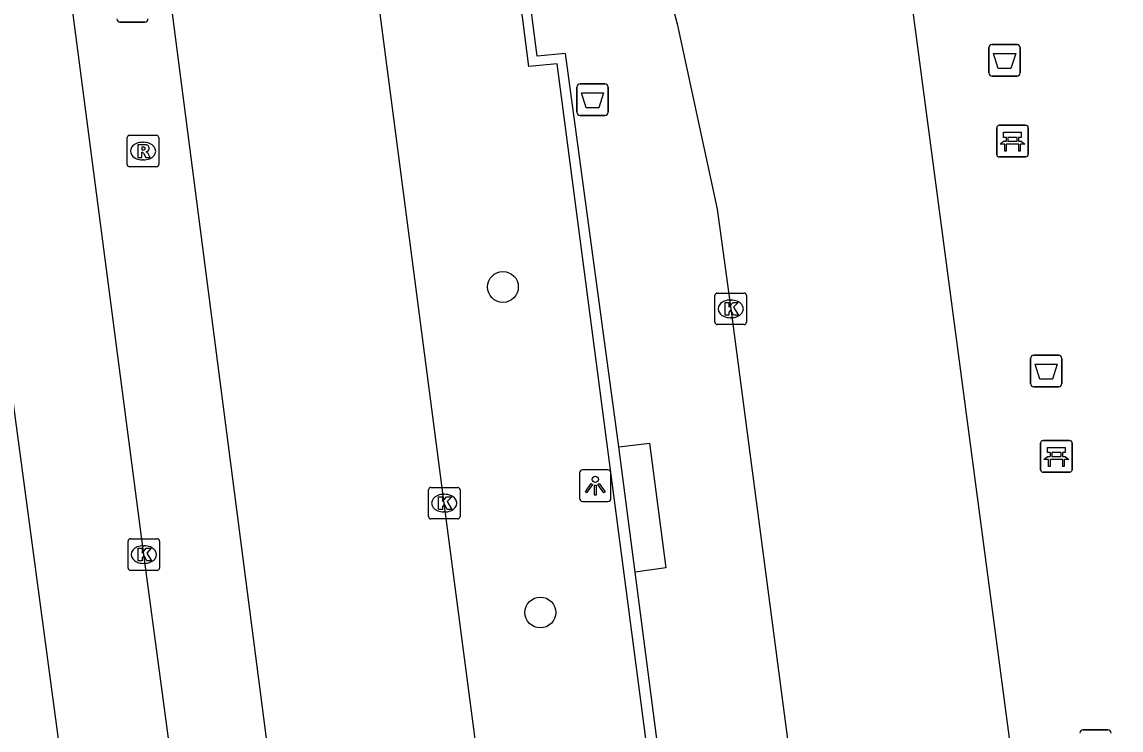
# Model space of a CAD drawing. Extents: x 160557 to 161245, y 385330 to 386505.
# Drawn here: x 161054.82 to 161089.68, y 386419.63 to 386442.08 of the extents above; entities that cross this region are included whole.
import ezdxf

# ---------------------------------------------------------------- set-up
doc = ezdxf.new("R2010")
doc.units = 0
for name, color, linetype in [('IMGEO_Afvalbak', 7, 'Continuous'), ('IMGEO_Bank', 7, 'Continuous'), ('IMGEO_Boom', 7, 'Continuous'), ('IMGEO_Hek', 7, 'Continuous'), ('IMGEO_Informatiebord', 7, 'Continuous'), ('IMGEO_Kolk', 7, 'Continuous'), ('IMGEO_Lichtpunt', 7, 'Continuous'), ('IMGEO_OVBaan_gesloten', 7, 'Continuous'), ('IMGEO_Rijbaan_regionaal_gesloten', 7, 'Continuous'), ('IMGEO_Rioolput', 7, 'Continuous'), ('IMGEO_Verkeersbordpaal', 7, 'Continuous'), ('IMGEO_Voetpad_open', 7, 'Continuous')]:
    doc.layers.add(name, color=color, linetype=linetype)

msp = doc.modelspace()

# ---------------------------------------------------------------- linework, layer by layer
at = {"layer": 'IMGEO_Afvalbak'}
for p, q in [((161085.494, 386440.47), (161085.494, 386441.27)), ((161085.494, 386441.27), (161085.494, 386440.47)), ((161085.594, 386441.37), (161086.384, 386441.37)), ((161086.384, 386441.37), (161085.594, 386441.37)), ((161086.484, 386441.27), (161086.484, 386440.47)), ((161086.484, 386440.47), (161086.484, 386441.27)), ((161072.523, 386440.12), (161073.313, 386440.12)), ((161073.313, 386440.12), (161072.523, 386440.12)), ((161086.384, 386440.37), (161085.594, 386440.37)), ((161085.594, 386440.37), (161086.384, 386440.37)), ((161072.423, 386439.22), (161072.423, 386440.02)), ((161072.423, 386440.02), (161072.423, 386439.22)), ((161073.413, 386440.02), (161073.413, 386439.22)), ((161073.413, 386439.22), (161073.413, 386440.02)), ((161073.313, 386439.12), (161072.523, 386439.12)), ((161072.523, 386439.12), (161073.313, 386439.12)), ((161086.815, 386430.614), (161086.815, 386431.414)), ((161086.815, 386431.414), (161086.815, 386430.614)), ((161086.915, 386431.514), (161087.705, 386431.514)), ((161087.705, 386431.514), (161086.915, 386431.514)), ((161087.805, 386431.414), (161087.805, 386430.614)), ((161087.805, 386430.614), (161087.805, 386431.414)), ((161087.705, 386430.514), (161086.915, 386430.514)), ((161086.915, 386430.514), (161087.705, 386430.514))]:
    msp.add_line(p, q, dxfattribs=at)
for points in [[(161085.637, 386441.084), (161086.341, 386441.084), (161086.192, 386440.614), (161085.786, 386440.614), (161085.637, 386441.084)], [(161072.566, 386439.834), (161073.27, 386439.834), (161073.121, 386439.364), (161072.715, 386439.364), (161072.566, 386439.834)], [(161086.958, 386431.228), (161087.662, 386431.228), (161087.513, 386430.758), (161087.107, 386430.758), (161086.958, 386431.228)]]:
    msp.add_lwpolyline(points, dxfattribs=at)
for centre, start, end in [((161085.594, 386441.27), 90, 180), ((161085.594, 386441.27), 90, 180), ((161086.384, 386441.27), 0, 90), ((161086.384, 386441.27), 360, 90), ((161085.594, 386440.47), 180, 270), ((161085.594, 386440.47), 180, 270), ((161086.384, 386440.47), 270, 0), ((161086.384, 386440.47), 270, 0), ((161072.523, 386440.02), 90, 180), ((161072.523, 386440.02), 90, 180), ((161073.313, 386440.02), 0, 90), ((161073.313, 386440.02), 360, 90), ((161072.523, 386439.22), 180, 270), ((161072.523, 386439.22), 180, 270), ((161073.313, 386439.22), 270, 0), ((161073.313, 386439.22), 270, 0), ((161086.915, 386431.414), 90, 180), ((161086.915, 386431.414), 90, 180), ((161087.705, 386431.414), 0, 90), ((161087.705, 386431.414), 360, 90), ((161086.915, 386430.614), 180, 270), ((161086.915, 386430.614), 180, 270), ((161087.705, 386430.614), 270, 0), ((161087.705, 386430.614), 270, 0)]:
    msp.add_arc(centre, 0.1, start, end, dxfattribs=at)
at = {"layer": 'IMGEO_Bank'}
for p, q in [((161085.74, 386437.882), (161085.74, 386438.723)), ((161085.74, 386438.723), (161085.74, 386437.882)), ((161085.815, 386438.807), (161086.656, 386438.807)), ((161086.656, 386438.807), (161085.815, 386438.807)), ((161086.74, 386438.732), (161086.74, 386437.891)), ((161086.74, 386437.891), (161086.74, 386438.732)), ((161086.049, 386438.313), (161086.049, 386438.419)), ((161086.093, 386438.419), (161086.093, 386438.313)), ((161086.381, 386438.425), (161086.099, 386438.425)), ((161086.387, 386438.313), (161086.387, 386438.419)), ((161086.431, 386438.419), (161086.431, 386438.313)), ((161086.437, 386438.205), (161086.044, 386438.205)), ((161086.099, 386438.307), (161086.381, 386438.307)), ((161086.665, 386437.807), (161085.824, 386437.807)), ((161085.824, 386437.807), (161086.665, 386437.807)), ((161087.133, 386427.882), (161087.133, 386428.723)), ((161087.133, 386428.723), (161087.133, 386427.882)), ((161087.208, 386428.807), (161088.049, 386428.807)), ((161088.049, 386428.807), (161087.208, 386428.807)), ((161088.133, 386428.732), (161088.133, 386427.891)), ((161088.133, 386427.891), (161088.133, 386428.732)), ((161087.442, 386428.313), (161087.442, 386428.419)), ((161087.486, 386428.419), (161087.486, 386428.313)), ((161087.774, 386428.425), (161087.492, 386428.425)), ((161087.492, 386428.307), (161087.774, 386428.307)), ((161087.78, 386428.313), (161087.78, 386428.419)), ((161087.824, 386428.419), (161087.824, 386428.313)), ((161087.83, 386428.205), (161087.437, 386428.205)), ((161088.058, 386427.807), (161087.217, 386427.807)), ((161087.217, 386427.807), (161088.058, 386427.807))]:
    msp.add_line(p, q, dxfattribs=at)
for points in [[(161086.043, 386438.425), (161085.957, 386438.425), (161085.957, 386438.586), (161086.52, 386438.586), (161086.52, 386438.425), (161086.437, 386438.425)], [(161085.987, 386438.205), (161085.845, 386438.205), (161085.957, 386438.307), (161086.043, 386438.307)], [(161086.037, 386438.198), (161086.037, 386437.991), (161085.994, 386437.991), (161085.994, 386438.198)], [(161086.437, 386438.307), (161086.52, 386438.307), (161086.632, 386438.205), (161086.493, 386438.205)], [(161086.487, 386438.198), (161086.487, 386437.991), (161086.443, 386437.991), (161086.443, 386438.198)], [(161087.38, 386428.205), (161087.238, 386428.205), (161087.35, 386428.307), (161087.436, 386428.307)], [(161087.436, 386428.425), (161087.35, 386428.425), (161087.35, 386428.586), (161087.913, 386428.586), (161087.913, 386428.425), (161087.83, 386428.425)], [(161087.83, 386428.307), (161087.913, 386428.307), (161088.025, 386428.205), (161087.886, 386428.205)], [(161087.43, 386428.198), (161087.43, 386427.991), (161087.387, 386427.991), (161087.387, 386428.198)], [(161087.88, 386428.198), (161087.88, 386427.991), (161087.836, 386427.991), (161087.836, 386428.198)]]:
    msp.add_lwpolyline(points, dxfattribs=at)
for centre, radius, start, end in [((161085.818, 386438.729), 0.0779, 92.4484, 184.2845), ((161085.818, 386438.729), 0.0779, 92.4484, 184.2845), ((161086.662, 386438.729), 0.0779, 2.4484, 94.2845), ((161086.662, 386438.729), 0.0779, 2.4484, 94.2845), ((161086.042, 386438.418), 0.00671, 2.8957, 87.1043), ((161086.099, 386438.418), 0.00671, 92.8957, 177.1043), ((161086.381, 386438.418), 0.00671, 2.8957, 87.1043), ((161086.438, 386438.418), 0.00671, 92.8957, 177.1043), ((161085.987, 386438.198), 0.00671, 2.8957, 87.1043), ((161086.044, 386438.198), 0.00671, 92.8957, 177.1043), ((161086.042, 386438.314), 0.00671, 272.8957, 357.1043), ((161086.099, 386438.314), 0.00671, 182.8957, 267.1043), ((161086.381, 386438.314), 0.00671, 272.8957, 357.1043), ((161086.438, 386438.314), 0.00671, 182.8957, 267.1043), ((161086.436, 386438.198), 0.00671, 2.8957, 87.1043), ((161086.493, 386438.198), 0.00671, 92.8957, 177.1043), ((161085.818, 386437.885), 0.0779, 182.4484, 274.2845), ((161085.818, 386437.885), 0.0779, 182.4484, 274.2845), ((161086.662, 386437.885), 0.0779, 272.4484, 4.2845), ((161086.662, 386437.885), 0.0779, 272.4484, 4.2845), ((161087.211, 386428.729), 0.0779, 92.4484, 184.2845), ((161087.211, 386428.729), 0.0779, 92.4484, 184.2845), ((161088.055, 386428.729), 0.0779, 2.4484, 94.2845), ((161088.055, 386428.729), 0.0779, 2.4484, 94.2845), ((161087.435, 386428.418), 0.00671, 2.8957, 87.1043), ((161087.435, 386428.314), 0.00671, 272.8957, 357.1043), ((161087.492, 386428.418), 0.00671, 92.8957, 177.1043), ((161087.492, 386428.314), 0.00671, 182.8957, 267.1043), ((161087.774, 386428.418), 0.00671, 2.8957, 87.1043), ((161087.774, 386428.314), 0.00671, 272.8957, 357.1043), ((161087.831, 386428.418), 0.00671, 92.8957, 177.1043), ((161087.831, 386428.314), 0.00671, 182.8957, 267.1043), ((161087.38, 386428.198), 0.00671, 2.8957, 87.1043), ((161087.437, 386428.198), 0.00671, 92.8957, 177.1043), ((161087.829, 386428.198), 0.00671, 2.8957, 87.1043), ((161087.886, 386428.198), 0.00671, 92.8957, 177.1043), ((161087.211, 386427.885), 0.0779, 182.4484, 274.2845), ((161087.211, 386427.885), 0.0779, 182.4484, 274.2845), ((161088.055, 386427.885), 0.0779, 272.4484, 4.2845), ((161088.055, 386427.885), 0.0779, 272.4484, 4.2845)]:
    msp.add_arc(centre, radius, start, end, dxfattribs=at)
at = {"layer": 'IMGEO_Boom'}
for centre in [(161070.075, 386433.681), (161071.263, 386423.355)]:
    msp.add_circle(centre, 0.489, dxfattribs=at)
at = {"layer": 'IMGEO_Hek'}
for points in [[(161073.756, 386428.606), (161072.056, 386441.087), (161071.159, 386440.996), (161070.831, 386443.548), (161069.95, 386443.426), (161069.444, 386447.313)], [(161076.111, 386410.488), (161074.271, 386424.635)]]:
    msp.add_lwpolyline(points, dxfattribs=at)
at = {"layer": 'IMGEO_Informatiebord'}
for p, q in [((161088.479, 386419.629), (161089.269, 386419.629)), ((161089.269, 386419.629), (161088.479, 386419.629))]:
    msp.add_line(p, q, dxfattribs=at)
for centre, start, end in [((161088.479, 386419.529), 90, 180), ((161088.479, 386419.529), 90, 180), ((161089.269, 386419.529), 0, 90), ((161089.269, 386419.529), 360, 90)]:
    msp.add_arc(centre, 0.1, start, end, dxfattribs=at)
at = {"layer": 'IMGEO_Kolk'}
for p, q in [((161076.876, 386433.486), (161077.728, 386433.486)), ((161076.801, 386432.56), (161076.801, 386433.412)), ((161077.289, 386433.266), (161077.314, 386433.266)), ((161077.802, 386433.412), (161077.802, 386432.56)), ((161077.728, 386432.486), (161076.876, 386432.486)), ((161077.312, 386432.706), (161077.287, 386432.706)), ((161067.713, 386426.398), (161067.713, 386427.25)), ((161067.788, 386427.324), (161068.64, 386427.324)), ((161068.714, 386427.25), (161068.714, 386426.398)), ((161068.201, 386427.104), (161068.226, 386427.104)), ((161068.224, 386426.544), (161068.199, 386426.544)), ((161068.64, 386426.324), (161067.788, 386426.324)), ((161058.183, 386424.767), (161058.183, 386425.619)), ((161058.258, 386425.693), (161059.11, 386425.693)), ((161058.671, 386425.473), (161058.696, 386425.473)), ((161059.184, 386425.619), (161059.184, 386424.767)), ((161058.694, 386424.913), (161058.669, 386424.913)), ((161059.11, 386424.693), (161058.258, 386424.693))]:
    msp.add_line(p, q, dxfattribs=at)
for points in [[(161076.876, 386433.486), (161077.728, 386433.486)], [(161076.801, 386432.56), (161076.801, 386433.412)], [(161077.122, 386433.186), (161077.245, 386433.186), (161077.245, 386433.035), (161077.375, 386433.186), (161077.539, 386433.186), (161077.393, 386433.035), (161077.546, 386432.786), (161077.394, 386432.786), (161077.309, 386432.95), (161077.245, 386432.883), (161077.245, 386432.786), (161077.122, 386432.786), (161077.122, 386433.186)], [(161077.802, 386433.412), (161077.802, 386432.56)], [(161077.728, 386432.486), (161076.876, 386432.486)], [(161067.713, 386426.398), (161067.713, 386427.25)], [(161067.788, 386427.324), (161068.64, 386427.324)], [(161068.714, 386427.25), (161068.714, 386426.398)], [(161068.034, 386427.024), (161068.157, 386427.024), (161068.157, 386426.873), (161068.287, 386427.024), (161068.451, 386427.024), (161068.305, 386426.873), (161068.458, 386426.624), (161068.306, 386426.624), (161068.221, 386426.788), (161068.157, 386426.721), (161068.157, 386426.624), (161068.034, 386426.624), (161068.034, 386427.024)], [(161068.64, 386426.324), (161067.788, 386426.324)], [(161058.183, 386424.767), (161058.183, 386425.619)], [(161058.258, 386425.693), (161059.11, 386425.693)], [(161059.184, 386425.619), (161059.184, 386424.767)], [(161058.504, 386425.393), (161058.627, 386425.393), (161058.627, 386425.242), (161058.757, 386425.393), (161058.921, 386425.393), (161058.775, 386425.242), (161058.928, 386424.993), (161058.776, 386424.993), (161058.691, 386425.157), (161058.627, 386425.09), (161058.627, 386424.993), (161058.504, 386424.993), (161058.504, 386425.393)], [(161059.11, 386424.693), (161058.258, 386424.693)]]:
    msp.add_lwpolyline(points, dxfattribs=at)
for centre, start, end in [((161076.878, 386433.41), 91.552, 178.448), ((161076.878, 386433.41), 91.552, 178.448), ((161077.726, 386433.41), 1.552, 88.448), ((161077.726, 386433.41), 1.552, 88.448), ((161076.878, 386432.562), 181.552, 268.448), ((161076.878, 386432.562), 181.552, 268.448), ((161077.726, 386432.562), 271.552, 358.448), ((161077.726, 386432.562), 271.552, 358.448), ((161067.79, 386427.248), 91.552, 178.448), ((161067.79, 386427.248), 91.552, 178.448), ((161068.638, 386427.248), 1.552, 88.448), ((161068.638, 386427.248), 1.552, 88.448), ((161067.79, 386426.4), 181.552, 268.448), ((161067.79, 386426.4), 181.552, 268.448), ((161068.638, 386426.4), 271.552, 358.448), ((161068.638, 386426.4), 271.552, 358.448), ((161058.26, 386425.617), 91.552, 178.448), ((161058.26, 386425.617), 91.552, 178.448), ((161059.108, 386425.617), 1.552, 88.448), ((161059.108, 386425.617), 1.552, 88.448), ((161058.26, 386424.769), 181.552, 268.448), ((161058.26, 386424.769), 181.552, 268.448), ((161059.108, 386424.769), 271.552, 358.448), ((161059.108, 386424.769), 271.552, 358.448)]:
    msp.add_arc(centre, 0.0765, start, end, dxfattribs=at)
for centre, major_axis, ratio, start_param, end_param in [((161077.288, 386432.986), (-0.387, 0.002), 0.722429, 4.712389, 7.853982), ((161077.313, 386432.986), (-0.39, 0.002), 0.717154, 1.570796, 4.712389), ((161068.2, 386426.824), (-0.387, 0.002), 0.722429, 4.712389, 7.853982), ((161068.225, 386426.824), (-0.39, 0.002), 0.717154, 1.570796, 4.712389), ((161058.67, 386425.193), (-0.387, 0.002), 0.722429, 4.712389, 7.853982), ((161058.695, 386425.193), (-0.39, 0.002), 0.717154, 1.570796, 4.712389)]:
    msp.add_ellipse(centre, major_axis=major_axis, ratio=ratio, start_param=start_param, end_param=end_param, dxfattribs=at)
at = {"layer": 'IMGEO_Lichtpunt'}
for p, q in [((161072.505, 386427.781), (161072.505, 386426.974)), ((161072.505, 386427.781), (161072.505, 386426.974)), ((161073.407, 386427.876), (161072.599, 386427.876)), ((161073.407, 386427.876), (161072.599, 386427.876)), ((161073.501, 386426.974), (161073.501, 386427.781)), ((161073.501, 386426.974), (161073.501, 386427.781)), ((161072.599, 386426.88), (161073.407, 386426.88)), ((161072.599, 386426.88), (161073.407, 386426.88))]:
    msp.add_line(p, q, dxfattribs=at)
for points in [[(161072.879, 386427.445), (161072.918, 386427.417), (161072.73, 386427.155), (161072.692, 386427.182), (161072.879, 386427.445)], [(161072.981, 386427.397), (161073.028, 386427.397), (161073.028, 386427.075), (161072.981, 386427.075), (161072.981, 386427.397)], [(161073.091, 386427.417), (161073.129, 386427.444), (161073.316, 386427.182), (161073.277, 386427.154), (161073.091, 386427.417)]]:
    msp.add_lwpolyline(points, dxfattribs=at)
msp.add_circle((161073.004, 386427.579), 0.0994, dxfattribs=at)
for centre, start, end in [((161072.599, 386427.781), 90, 180), ((161072.599, 386427.781), 90, 180), ((161073.407, 386427.781), 0, 90), ((161073.407, 386427.781), 0, 90), ((161072.599, 386426.974), 180, 270), ((161072.599, 386426.974), 180, 270), ((161073.407, 386426.974), 270, 0), ((161073.407, 386426.974), 270, 360)]:
    msp.add_arc(centre, 0.0946, start, end, dxfattribs=at)
at = {"layer": 'IMGEO_OVBaan_gesloten'}
for points in [[(161088.425, 386402.157), (161082.322, 386448.228), (161081.598, 386453.721)], [(161073.808, 386448.382), (161074.194, 386447.083), (161075.093, 386443.972), (161075.598, 386442.03), (161076.867, 386436.146), (161077.302, 386432.986), (161081.596, 386400.39)]]:
    msp.add_lwpolyline(points, dxfattribs=at)
at = {"layer": 'IMGEO_Rijbaan_regionaal_gesloten'}
for points in [[(161075.049, 386384.206), (161074.242, 386387.332), (161073.226, 386391.462), (161072.828, 386393.429), (161071.857, 386399.347), (161071.434, 386402.337), (161070.752, 386407.52), (161068.214, 386426.824), (161065.605, 386446.715), (161065.561, 386447.017)], [(161059.042, 386446.519), (161064.82, 386402.005), (161065.126, 386399.865), (161065.623, 386396.906), (161066.573, 386391.98), (161067.387, 386388.08), (161068.486, 386383.194)], [(161087.211, 386329.806), (161079.385, 386348.887), (161072.006, 386366.904), (161070.442, 386370.869), (161068.364, 386376.517), (161067.387, 386379.328), (161066.41, 386382.188), (161065.492, 386385.289), (161064.554, 386388.956), (161063.444, 386393.848), (161062.457, 386398.767), (161061.745, 386402.702), (161061.269, 386405.896), (161060.304, 386413.14), (161058.684, 386425.193), (161055.971, 386445.969), (161055.924, 386446.282)], [(161053.876, 386434.872), (161057.798, 386405.716), (161059.283, 386396.862), (161059.871, 386393.895), (161061.185, 386388.043), (161061.703, 386386.088), (161063.723, 386379.378), (161065, 386375.601), (161067.759, 386368.181), (161070.009, 386362.558), (161078.097, 386342.869), (161083.522, 386329.629), (161085.85, 386323.924), (161087.036, 386320.88), (161089.854, 386312.082), (161090.322, 386310.439), (161092.359, 386303.947), (161092.855, 386302.039), (161094.461, 386294.924)]]:
    msp.add_lwpolyline(points, dxfattribs=at)
at = {"layer": 'IMGEO_Rioolput'}
for p, q in [((161058.158, 386437.564), (161058.158, 386438.416)), ((161058.233, 386438.49), (161059.085, 386438.49)), ((161059.159, 386438.416), (161059.159, 386437.564)), ((161058.646, 386438.27), (161058.671, 386438.27)), ((161058.669, 386437.71), (161058.644, 386437.71)), ((161059.085, 386437.49), (161058.233, 386437.49))]:
    msp.add_line(p, q, dxfattribs=at)
for points in [[(161058.158, 386437.564), (161058.158, 386438.416)], [(161058.233, 386438.49), (161059.085, 386438.49)], [(161059.159, 386438.416), (161059.159, 386437.564)], [(161058.747, 386438.188), (161058.495, 386438.19), (161058.495, 386437.79)], [(161058.673, 386438.109), (161058.619, 386438.109), (161058.619, 386438.028)], [(161058.619, 386438.028), (161058.671, 386438.028)], [(161058.495, 386437.79), (161058.619, 386437.79), (161058.619, 386437.952), (161058.63, 386437.952)], [(161058.677, 386437.923), (161058.748, 386437.79), (161058.888, 386437.79), (161058.823, 386437.916)], [(161059.085, 386437.49), (161058.233, 386437.49)]]:
    msp.add_lwpolyline(points, dxfattribs=at)
for centre, radius, start, end in [((161058.235, 386438.414), 0.0765, 91.552, 178.448), ((161058.235, 386438.414), 0.0765, 91.552, 178.448), ((161059.083, 386438.414), 0.0765, 1.552, 88.448), ((161059.083, 386438.414), 0.0765, 1.552, 88.448), ((161058.655, 386438.217), 0.19, 274.7715, 282.9687), ((161058.679, 386438.013), 0.0964, 77.0061, 93.1865), ((161058.693, 386438.07), 0.0378, 276.6634, 79.6772), ((161058.746, 386438.078), 0.109, 350.3612, 89.416), ((161058.744, 386438.078), 0.112, 277.5842, 350.9817), ((161058.629, 386437.899), 0.0533, 26.0293, 88.6989), ((161058.728, 386437.863), 0.108, 29.5134, 73.7905), ((161058.235, 386437.566), 0.0765, 181.552, 268.448), ((161058.235, 386437.566), 0.0765, 181.552, 268.448), ((161059.083, 386437.566), 0.0765, 271.552, 358.448), ((161059.083, 386437.566), 0.0765, 271.552, 358.448)]:
    msp.add_arc(centre, radius, start, end, dxfattribs=at)
for centre, major_axis, ratio, start_param, end_param in [((161058.645, 386437.99), (-0.387, 0.002), 0.722429, 4.712389, 7.853982), ((161058.67, 386437.99), (-0.39, 0.002), 0.717154, 1.570796, 4.712389)]:
    msp.add_ellipse(centre, major_axis=major_axis, ratio=ratio, start_param=start_param, end_param=end_param, dxfattribs=at)
at = {"layer": 'IMGEO_Verkeersbordpaal'}
for p, q in [((161058.716, 386442.084), (161057.926, 386442.084)), ((161057.926, 386442.084), (161058.716, 386442.084))]:
    msp.add_line(p, q, dxfattribs=at)
for centre, start, end in [((161057.926, 386442.184), 180, 270), ((161057.926, 386442.184), 180, 270), ((161058.716, 386442.184), 270, 0), ((161058.716, 386442.184), 270, 0)]:
    msp.add_arc(centre, 0.1, start, end, dxfattribs=at)
at = {"layer": 'IMGEO_Voetpad_open'}
for points in [[(161081.596, 386400.39), (161077.173, 386399.804), (161071.796, 386440.759), (161070.898, 386440.668), (161070.57, 386443.255), (161069.676, 386443.12), (161069.079, 386447.74), (161065.945, 386447.5)], [(161075.241, 386424.769), (161074.271, 386424.635), (161073.756, 386428.606), (161074.728, 386428.73), (161075.241, 386424.769)]]:
    msp.add_lwpolyline(points, dxfattribs=at)

doc.saveas('drawing.dxf')
